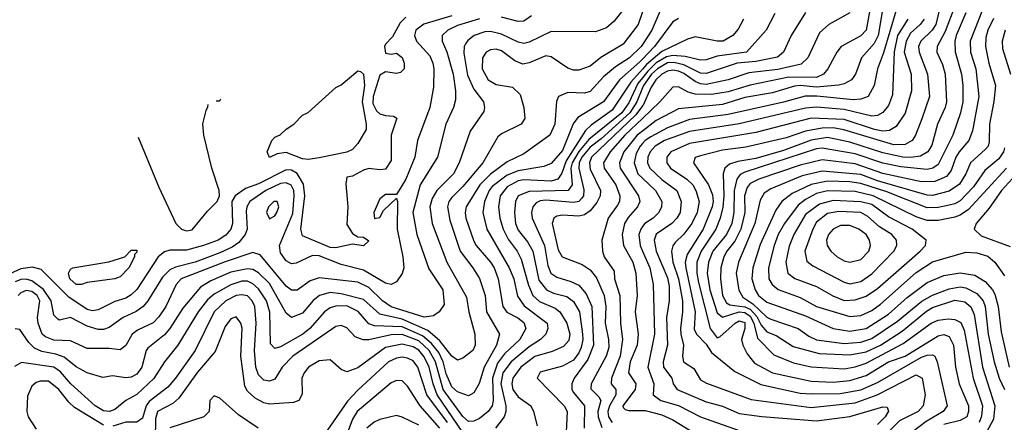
# Model space of a CAD drawing. Header units: inches. Extents: x 1793389 to 1900389, y 320802 to 470796.
# Tile 389 of 656: x 1827746 to 1831309, y 445071 to 446528. Entities that reach past the tile are written whole.
import ezdxf

# ---------------------------------------------------------------- set-up
doc = ezdxf.new("R2010")
doc.units = ezdxf.units.IN
doc.header["$MEASUREMENT"] = 0
doc.layers.add('B8424', color=7, linetype='Continuous')
doc.layers.add('B8434', color=7, linetype='Continuous')

msp = doc.modelspace()

# ---------------------------------------------------------------- linework, layer by layer
at = {"layer": 'B8424', "color": 2}
for points, elevation in [([(1830000, 446555.6), (1829984.4, 446510), (1829930, 446439.6), (1829849, 446391), (1829810, 446359.5), (1829770, 446344.5), (1829750, 446345.1), (1829730, 446352.3), (1829670, 446392.7), (1829650, 446397), (1829590, 446371.6), (1829567.2, 446367.2), (1829538.3, 446378.3), (1829490, 446415.1), (1829470, 446420.5), (1829450, 446418.4), (1829434.8, 446410), (1829420.5, 446390), (1829419.3, 446350), (1829442, 446310), (1829470, 446292.7), (1829530, 446284), (1829556.7, 446256.7), (1829570.7, 446210), (1829574, 446170), (1829561, 446150), (1829490, 446115.1), (1829476.7, 446103.3), (1829421.6, 446010), (1829350, 445923.6), (1829310, 445884.5), (1829299.5, 445870), (1829293.7, 445850), (1829302.5, 445802.5), (1829340.3, 445690), (1829386.4, 445630), (1829410, 445590.8), (1829430.3, 445530), (1829435.3, 445470), (1829482, 445390), (1829471.8, 445350), (1829427.2, 445270), (1829408.6, 445211.4), (1829390, 445177.2), (1829370, 445166.6), (1829330, 445181.3), (1829310, 445198.7), (1829290, 445246.6), (1829279.1, 445290), (1829262.8, 445322.8), (1829236.2, 445356.2), (1829204, 445384), (1829130, 445416.5), (1829030, 445420.4), (1829010, 445426.6), (1828971.5, 445471.5), (1828930, 445491.8), (1828890, 445491.1), (1828870, 445484.7), (1828849.2, 445470.8), (1828795.8, 445410), (1828770.4, 445390), (1828690, 445343.6), (1828670, 445338), (1828654.2, 445354.2), (1828651.1, 445468.9), (1828639.8, 445510), (1828610, 445554.3), (1828590, 445572.4), (1828570, 445581.5), (1828550, 445582), (1828510, 445568.6), (1828450, 445534), (1828426.2, 445513.8), (1828391.8, 445470), (1828318.4, 445350), (1828270.3, 445289.7), (1828231.2, 445228.8), (1828170, 445171.3), (1828130, 445149.4), (1828090, 445117.6), (1828071, 445110), (1828050, 445112.8), (1828019.6, 445130), (1827931.5, 445210), (1827893.3, 445253.3), (1827870, 445269.7), (1827752.8, 445287.2), (1827727.2, 445272.8)], 346), ([(1829933, 446567), (1829897.7, 446522.3), (1829870, 446498), (1829830, 446483.7), (1829670, 446485.1), (1829590, 446446), (1829570, 446441.3), (1829550, 446446), (1829490, 446475.4), (1829450, 446485.4), (1829430, 446484), (1829390.2, 446469.8), (1829367.6, 446452.4), (1829359.5, 446440.5), (1829354.4, 446430), (1829353.8, 446406.2), (1829366.5, 446326.5), (1829390, 446276.3), (1829424, 446230), (1829427.7, 446210), (1829425.2, 446194.8), (1829376.1, 446123.9), (1829336.4, 446010), (1829315.8, 445970), (1829255.8, 445910), (1829239, 445881), (1829230.3, 445850), (1829238.7, 445790), (1829291.8, 445650), (1829363.4, 445523.4), (1829371.8, 445470), (1829393, 445390), (1829394, 445350), (1829386, 445330), (1829350, 445302.7), (1829330, 445296), (1829310, 445309.5), (1829266.1, 445366.1), (1829222.7, 445402.7), (1829130, 445443.7), (1829050, 445462), (1828990, 445515.1), (1828910, 445536.1), (1828870, 445540.4), (1828830.7, 445530), (1828808.1, 445511.9), (1828770, 445465.1), (1828729.6, 445449.6), (1828710, 445465.2), (1828650, 445572.8), (1828610, 445611.1), (1828590, 445623.5), (1828570, 445626.4), (1828510, 445614.5), (1828437.6, 445582.4), (1828400.2, 445559.8), (1828336.7, 445483.3), (1828290, 445409.6), (1828270, 445387.8), (1828210, 445339.3), (1828203.8, 445330), (1828188.4, 445270), (1828170, 445245.1), (1828150, 445234), (1828130, 445231.6), (1828081.6, 445238.4), (1828047.1, 445232.9), (1827989.7, 445249.7), (1827951, 445271), (1827906.8, 445306.8), (1827877.4, 445317.4), (1827826.8, 445326.8), (1827799.5, 445339.5), (1827779.5, 445359.5), (1827746.8, 445406.8), (1827730, 445409.5)], 342), ([(1829310, 446542), (1829208.4, 446511.6), (1829179.5, 446490), (1829174.4, 446470), (1829181.6, 446450), (1829230, 446397.3), (1829241.3, 446370), (1829244.9, 446350), (1829243.4, 446283.4), (1829230.4, 446210), (1829186, 446090), (1829176.4, 446030), (1829143.1, 445950), (1829110, 445895.3), (1829070, 445895.1), (1829050, 445879), (1829027.7, 445830), (1829030, 445808), (1829050, 445812), (1829062.5, 445837.5), (1829110, 445882), (1829113.4, 445870), (1829112.4, 445770), (1829132.7, 445670), (1829136.3, 445630), (1829130.5, 445609.5), (1829110, 445579), (1829090.5, 445569.5), (1829070, 445574.5), (1828990, 445621), (1828910, 445641.3), (1828830, 445673.1), (1828806.1, 445673.9), (1828746.8, 445646.8), (1828730, 445644.5), (1828710, 445655.1), (1828690, 445684), (1828686, 445710), (1828734, 445826), (1828739.8, 445890), (1828737.6, 445910), (1828728.6, 445928.6), (1828710, 445937.7), (1828690, 445934.8), (1828637, 445910), (1828578.7, 445870), (1828567.6, 445850), (1828565.8, 445834.2), (1828568.9, 445770), (1828562.6, 445750), (1828538.9, 445721.1), (1828515.4, 445704.6), (1828470, 445683.8), (1828380.7, 445650), (1828310, 445632.3), (1828290, 445622.6), (1828263.5, 445596.5), (1828210.2, 445509.8), (1828193, 445490), (1828167.9, 445472.1), (1828120.7, 445450), (1828070, 445414), (1828050, 445406.6), (1828030, 445406.6), (1827990, 445419.1), (1827930, 445449.5), (1827890, 445440.9), (1827883.6, 445443.6), (1827870, 445458), (1827860.4, 445510), (1827831.8, 445551.8), (1827790, 445582.5), (1827770, 445588.9), (1827750, 445587.8), (1827730, 445579.3)], 334), ([(1829598.6, 446541.4), (1829570, 446522), (1829550, 446520.7), (1829490, 446536.4)], 338), ([(1829143, 446537), (1829123.6, 446516.4), (1829094.9, 446465.1), (1829070, 446439), (1829066, 446430), (1829070, 446406), (1829090, 446402.8), (1829110, 446406), (1829130, 446390.8), (1829137.3, 446370), (1829137.3, 446350), (1829124, 446336), (1829110, 446332.7), (1829070, 446338.7), (1829050, 446327.3), (1829024.8, 446250), (1829024.2, 446224.2), (1829037.6, 446197.6), (1829050, 446186.7), (1829070, 446180.4), (1829099.1, 446179.1), (1829110.7, 446170.7), (1829090.8, 446110), (1829090, 446018), (1829070, 445987), (1829050, 445984.2), (1829010, 445989.6), (1828990, 445983.7), (1828950, 445961.2), (1828930, 445958), (1828926, 445934), (1828933.7, 445850), (1828930, 445786), (1828950, 445754), (1828970, 445742), (1828990, 445741), (1829010, 445728), (1828990, 445709), (1828950, 445715.3), (1828890, 445701.7), (1828870, 445703.5), (1828770, 445746), (1828763, 445770), (1828777.4, 445890), (1828772.9, 445932.9), (1828750.6, 445970.6), (1828730, 445982.7), (1828710, 445984.2), (1828610, 445934.2), (1828563.5, 445916.5), (1828526, 445890), (1828513.7, 445870), (1828516, 445790), (1828510.3, 445770), (1828492, 445748), (1828464, 445730), (1828411, 445710), (1828350, 445694), (1828290, 445694), (1828270, 445687.6), (1828247, 445670), (1828170, 445551.8), (1828150, 445531.6), (1828130, 445519.7), (1828090, 445508), (1828030, 445477.6), (1828010, 445473.6), (1827990, 445478.7), (1827923.7, 445523.7), (1827823.3, 445623.3), (1827792.3, 445632.3), (1827750, 445625.8), (1827710, 445607.8)], 330), ([(1829410, 446530.9), (1829330, 446507.1), (1829295.5, 446490), (1829274.9, 446470), (1829274.4, 446450), (1829291.3, 446411.3), (1829314.6, 446330), (1829323.1, 446270), (1829322.8, 446237.2), (1829315.5, 446210), (1829288.2, 446150), (1829257.6, 446030), (1829194.9, 445930), (1829168.9, 445830), (1829183.7, 445750), (1829226.5, 445626.5), (1829277.1, 445550), (1829282.8, 445497.2), (1829264.7, 445470), (1829244, 445456), (1829210, 445451.8), (1829090, 445488.8), (1829058.7, 445510), (1829010, 445558.3), (1828970, 445577.7), (1828830, 445593.6), (1828797.7, 445582.3), (1828750, 445549.5), (1828730, 445549.5), (1828710, 445562.9), (1828616.2, 445676.2), (1828590, 445684.7), (1828490, 445651.9), (1828330.3, 445589.7), (1828312.7, 445570), (1828275.3, 445490), (1828250, 445452), (1828229, 445431), (1828174.3, 445405.7), (1828153.4, 445390), (1828130, 445349), (1828110, 445333.2), (1828070, 445338.4), (1827990, 445338), (1827930, 445365.6), (1827870, 445368.5), (1827840, 445380), (1827828, 445390), (1827812.4, 445430), (1827811.1, 445450), (1827819.3, 445510), (1827809.6, 445530), (1827790, 445543.5), (1827770, 445548.2), (1827750, 445539.7), (1827740.3, 445530)], 338), ([(1830000, 446438.3), (1829994.6, 446430), (1829953.4, 446390), (1829902.5, 446357.5), (1829858.6, 446321.4), (1829810, 446267.3), (1829790, 446261.6), (1829730, 446263.6), (1829696, 446250), (1829688.3, 446231.7), (1829683, 446150), (1829664.9, 446110), (1829570, 446042), (1829510, 446013.3), (1829450, 445968.5), (1829411.5, 445930), (1829362, 445850), (1829358, 445830), (1829361.1, 445810), (1829390, 445726.8), (1829398.4, 445710), (1829450.3, 445650), (1829463.1, 445630), (1829478, 445590), (1829494, 445490), (1829509.2, 445469.2), (1829549, 445449), (1829570, 445432.4), (1829577.6, 445410), (1829556.5, 445370), (1829501.1, 445318.9), (1829475, 445285), (1829456.6, 445230), (1829459.6, 445150), (1829456, 445130), (1829441.6, 445110), (1829410, 445085.1), (1829390, 445074.5), (1829370, 445074), (1829350, 445091.3), (1829278.7, 445190), (1829250.6, 445290), (1829228.2, 445330), (1829190, 445366), (1829130, 445388.2), (1829090, 445387.1), (1829010, 445369.7), (1828989.6, 445369.6), (1828960.4, 445380.4), (1828930, 445412.7), (1828910, 445420.9), (1828890, 445417), (1828734, 445310), (1828695.8, 445270), (1828670, 445226.6), (1828650, 445219.5), (1828630, 445222.9), (1828610, 445242.7), (1828601.1, 445270), (1828595.6, 445330), (1828602.3, 445430), (1828597.3, 445490), (1828587.8, 445510), (1828570, 445527.8), (1828550, 445532.6), (1828530, 445529.7), (1828492.7, 445510), (1828450.3, 445470), (1828381.3, 445330), (1828310.4, 445230), (1828282, 445198), (1828214.2, 445145.8), (1828204.4, 445130), (1828190, 445085.2), (1828170, 445071.8), (1828130, 445071.1), (1828083, 445057)], 350), ([(1830000, 446385.3), (1829990, 446375.1), (1829916.5, 446310), (1829858.7, 446230), (1829766.5, 446173.5), (1829749.1, 446150.9), (1829710, 446054.5), (1829670, 446007), (1829643.1, 445996.9), (1829550, 445980.7), (1829510, 445964.8), (1829456.5, 445923.5), (1829445.5, 445910), (1829427.6, 445870), (1829422.6, 445830), (1829437, 445770), (1829516.9, 445630), (1829534, 445590), (1829547.1, 445527.1), (1829571.9, 445491.9), (1829654.9, 445430), (1829657.1, 445410), (1829650.2, 445389.8), (1829630.5, 445370), (1829590, 445344.4), (1829524.6, 445290), (1829494.2, 445250), (1829487.7, 445210), (1829505.5, 445130), (1829505.7, 445110), (1829499.5, 445090), (1829468.2, 445050)], 354), ([(1830000, 446348.7), (1829958.1, 446301.9), (1829890, 446200.5), (1829813.9, 446146.1), (1829793.7, 446126.3), (1829723.7, 446016.3), (1829707.8, 445972.2), (1829694, 445950), (1829670, 445943.1), (1829570, 445947.8), (1829550, 445944.5), (1829510, 445923.1), (1829485.2, 445890), (1829478.3, 445850), (1829483.6, 445810), (1829496.1, 445770), (1829513.7, 445733.7), (1829546.7, 445690), (1829561.1, 445661.1), (1829587.5, 445567.5), (1829602.6, 445530), (1829627.6, 445507.6), (1829683.5, 445483.5), (1829701.3, 445470), (1829725.7, 445430), (1829737, 445390), (1829733, 445367), (1829714.4, 445345.6), (1829672.6, 445327.4), (1829610, 445308.4), (1829559.5, 445270), (1829530.3, 445230), (1829526.9, 445210), (1829530.3, 445190), (1829550, 445162.4), (1829595.5, 445130), (1829605.5, 445110), (1829618.5, 445058.5)], 358), ([(1830000, 446317.3), (1829983.5, 446296.5), (1829950, 446227.1), (1829924.7, 446190), (1829806, 446094), (1829769, 446051), (1829745.9, 446010), (1829740.5, 445990), (1829745.2, 445930), (1829730.4, 445910), (1829590, 445906.4), (1829550.6, 445890), (1829540.4, 445870), (1829536.5, 445830), (1829540.3, 445790), (1829550, 445765.5), (1829583.8, 445723.8), (1829603.2, 445690), (1829625.2, 445585.2), (1829653, 445550), (1829677.8, 445537.8), (1829726.5, 445526.5), (1829750, 445508), (1829771.5, 445470), (1829782.6, 445390), (1829784.2, 445370), (1829778.5, 445341.5), (1829770, 445321.6), (1829750, 445295.8), (1829710, 445274), (1829630, 445251.8), (1829618.8, 445230), (1829716.3, 445130), (1829727.7, 445110), (1829723.1, 445010)], 362), ([(1830000, 446281.4), (1829979.5, 446230), (1829954.1, 446190), (1829850, 446096), (1829810, 446066.5), (1829780.1, 446030), (1829771, 446010), (1829769.4, 445990), (1829787.8, 445912.2), (1829787, 445890), (1829779.7, 445880.3), (1829770, 445869.7), (1829750, 445866.4), (1829650, 445874.4), (1829630, 445871.9), (1829615.2, 445864.8), (1829603.1, 445850), (1829598, 445830), (1829600.3, 445810), (1829645.2, 445710), (1829657.6, 445637.6), (1829668.7, 445610), (1829690, 445595.8), (1829740.5, 445580.5), (1829770, 445566.4), (1829795.8, 445535.8), (1829816.5, 445490), (1829822.7, 445350), (1829802.3, 445297.7), (1829752.4, 445230), (1829744.4, 445210), (1829744.2, 445190), (1829750, 445179.1), (1829790.3, 445130), (1829788.7, 445050)], 366), ([(1828174.6, 446102.6), (1828250, 445922), (1828311, 445790), (1828332, 445770), (1828350, 445764), (1828370, 445766.8), (1828425.3, 445834.7), (1828460.7, 445870), (1828469.6, 445890), (1828467.6, 445910), (1828441.3, 445990), (1828412.7, 446110), (1828409.3, 446150.7), (1828420.4, 446199.6), (1828427.3, 446212.7), (1828427.7, 446221.2)], 330), ([(1828456.8, 446234), (1828470, 446234), (1828473.9, 446241.5)], 330), ([(1830000, 446215.3), (1829976.4, 446183.6), (1829815.2, 446030), (1829808.1, 446010), (1829810, 445986.8), (1829848.5, 445910), (1829846.7, 445890), (1829834.4, 445865.6), (1829810, 445835.6), (1829790, 445821.3), (1829770, 445816.9), (1829710, 445820.5), (1829690, 445817), (1829678.8, 445810), (1829673, 445790), (1829695.1, 445695.1), (1829709.1, 445669.1), (1829781.3, 445641.3), (1829810, 445623), (1829833.9, 445593.9), (1829861.7, 445530), (1829867.6, 445490), (1829865.2, 445430), (1829877.4, 445370), (1829878.5, 445341.5), (1829868.7, 445310), (1829813.7, 445210), (1829812.4, 445192.4), (1829842.5, 445162.5), (1829848.8, 445150), (1829838.8, 445110), (1829839.3, 445090), (1829852.5, 445052.5)], 370), ([(1830000, 446170.2), (1829936.5, 446110), (1829882.7, 446050), (1829858.9, 446010), (1829861.1, 445990), (1829903.1, 445930), (1829918, 445890), (1829917, 445870), (1829910, 445856), (1829875.3, 445810), (1829852.7, 445730), (1829854.9, 445690), (1829861.6, 445670), (1829897.1, 445617.1), (1829899.1, 445590), (1829918, 445530), (1829920.9, 445430), (1829927.9, 445370), (1829919.2, 445310), (1829887.4, 445230), (1829886.4, 445210), (1829903.1, 445190), (1829903.6, 445170), (1829881.1, 445130), (1829875, 445110), (1829876.9, 445090), (1829890, 445070.3)], 374), ([(1830000, 446124.7), (1829980.8, 446110), (1829932.6, 446050), (1829916.9, 446010), (1829918.9, 445990), (1829986, 445890), (1829990.4, 445870), (1829982.4, 445850), (1829948.3, 445811.7), (1829935.3, 445790), (1829926, 445750), (1829931.8, 445710), (1829964.9, 445650), (1829975.6, 445610), (1829981.1, 445530), (1829973.7, 445470), (1829984.2, 445390), (1829981.1, 445350), (1829955.6, 445290), (1829948.9, 445250), (1829976.4, 445210), (1829973.7, 445190), (1829928.7, 445130), (1829930, 445124.7), (1829936.8, 445116.8), (1829950, 445113), (1830000, 445113.8)], 378), ([(1830000, 446079.7), (1829991.5, 446070), (1829977, 446043), (1829970.2, 446010), (1829983.6, 445970), (1830000, 445954.5)], 382), ([(1830000, 445778.7), (1829993.7, 445770), (1829987.2, 445750), (1829991.6, 445710), (1830000, 445690.6)], 382), ([(1829350, 445033.7), (1829257.3, 445170), (1829242.3, 445210), (1829228.1, 445270), (1829210, 445308.2), (1829190, 445331.7), (1829170, 445343.8), (1829130, 445353.5), (1829070, 445341), (1828970, 445267.3), (1828930, 445253.2), (1828910, 445262), (1828870, 445297.2), (1828830, 445292.7), (1828791.3, 445270), (1828776, 445250), (1828767.7, 445230), (1828767.9, 445172.1), (1828756, 445150), (1828737.1, 445142.9), (1828650, 445136.2), (1828630, 445140.7), (1828598.3, 445158.3), (1828570, 445183.7), (1828561, 445201), (1828546.3, 445310), (1828551, 445411), (1828546, 445430), (1828530, 445452.7), (1828510, 445445.2), (1828490, 445417.2), (1828453, 445327), (1828390, 445251.6), (1828322.2, 445157.8), (1828300.7, 445139.3), (1828244.6, 445110), (1828237.2, 445082.8), (1828236, 445010)], 354), ([(1829294.8, 445070), (1829219.8, 445170), (1829186.6, 445270), (1829170, 445293), (1829150, 445303), (1829130, 445306.3), (1829110, 445303), (1829080.5, 445290), (1828970, 445187.6), (1828932.4, 445147.6), (1828850, 445029)], 358), ([(1828050, 445061), (1827944.7, 445124.7), (1827923.6, 445143.6), (1827887.6, 445190), (1827850, 445219.7), (1827820.3, 445219.7), (1827805.7, 445214.3), (1827790, 445201.2), (1827774.9, 445165.1), (1827772.4, 445110), (1827777.1, 445090), (1827805.7, 445045.7)], 350), ([(1829266, 445050), (1829195.8, 445130), (1829150, 445201.2), (1829130, 445220.9), (1829110, 445222), (1829090, 445214), (1828967.4, 445110), (1828950, 445082.7), (1828931.7, 445030)], 362), ([(1828609, 445050), (1828537.6, 445097.6), (1828470, 445158), (1828450, 445166), (1828434, 445150), (1828432, 445110), (1828412, 445090), (1828288.9, 445051.1)], 358), ([(1829190, 445060.5), (1829130.7, 445089.3), (1829110, 445095.1), (1829050, 445080.7), (1829028.9, 445071.1), (1829002.4, 445050)], 366)]:
    msp.add_lwpolyline(points, dxfattribs=dict(at, elevation=elevation))
for points, elevation in [([(1828790, 446022), (1828770, 446023.7), (1828710, 446047), (1828677.3, 446042.7), (1828650, 446029), (1828642, 446050), (1828658, 446090), (1828670, 446102), (1828688.9, 446111.1), (1828710, 446132), (1828738, 446150), (1828770, 446182), (1828790, 446192), (1828890, 446282), (1828910, 446292), (1828970, 446342), (1828979.6, 446339.6), (1828990.4, 446330.4), (1828993.4, 446290), (1828984.9, 446230), (1829000.4, 446150), (1829000.4, 446130), (1828970, 446079.5), (1828950, 446057.6), (1828930, 446048.2), (1828830, 446027.8)], 326), ([(1828678, 445870), (1828666, 445870), (1828646.8, 445850), (1828638.8, 445830), (1828650, 445806.8), (1828670, 445818), (1828677.2, 445830), (1828684, 445850)], 338), ([(1827970, 445569.5), (1827950, 445569.6), (1827927.6, 445590), (1827922.7, 445610), (1827930, 445624.7), (1827938, 445630), (1828069, 445651), (1828126, 445670), (1828150, 445694), (1828170, 445694), (1828170, 445686), (1828162, 445678), (1828162, 445670), (1828141, 445630), (1828110, 445597.2), (1828090.4, 445589.6), (1827990, 445577.2)], 326)]:
    msp.add_lwpolyline(points, close=True, dxfattribs=dict(at, elevation=elevation))
at = {"layer": 'B8434', "color": 2}
for points, elevation in [([(1830827.6, 446590), (1830810, 446489.5), (1830790, 446469.6), (1830719.1, 446430), (1830703, 446410), (1830670.5, 446350), (1830654.4, 446330), (1830630, 446318), (1830530, 446319.8), (1830389.3, 446290.7), (1830310, 446266.6), (1830250, 446257.4), (1830190, 446258), (1830165.2, 446265.2), (1830130, 446284.5), (1830110, 446283.7), (1830063.1, 446230), (1830000, 446170.2)], 374), ([(1830070, 446574.5), (1830034, 446490), (1830000, 446438.3)], 350), ([(1830870.2, 446570), (1830853.2, 446470), (1830838.2, 446441.8), (1830792.7, 446390), (1830770.4, 446330), (1830756.3, 446310), (1830730, 446295.6), (1830708.9, 446291.1), (1830630, 446283.2), (1830571.1, 446288.9), (1830550, 446286.6), (1830470, 446262.7), (1830370, 446245.6), (1830290, 446220.8), (1830130, 446205.4), (1830050, 446163.1), (1830000, 446124.7)], 378), ([(1830917.8, 446562.2), (1830872.7, 446407.3), (1830850.3, 446350), (1830838.4, 446290), (1830816.3, 446250), (1830790, 446239.7), (1830762.3, 446237.7), (1830630.7, 446250.7), (1830589.2, 446250.8), (1830510, 446228.8), (1830310, 446184.8), (1830170, 446166.4), (1830090, 446136.4), (1830030, 446104.2), (1830009.5, 446090.5), (1830000, 446079.7)], 382), ([(1830590, 446553.2), (1830538, 446470), (1830510.5, 446410), (1830488.5, 446391.5), (1830410, 446376.1), (1830342.8, 446370), (1830230, 446333.1), (1830210, 446333.8), (1830150, 446363.7), (1830113.2, 446373.2), (1830090, 446371.6), (1830054, 446350), (1830032.9, 446330), (1830003.5, 446290), (1830000, 446281.4)], 366), ([(1830750, 446552.7), (1830674.8, 446510), (1830640.3, 446479.7), (1830598, 446390), (1830573.9, 446366.1), (1830490, 446347.2), (1830385.1, 446334.9), (1830310.2, 446309.8), (1830230, 446293.6), (1830210, 446295.5), (1830190, 446304.2), (1830150, 446332.4), (1830130, 446341.2), (1830110, 446345.3), (1830090, 446340.9), (1830070.4, 446330), (1830048.4, 446310), (1830030, 446280.7), (1830002, 446218), (1830000, 446215.3)], 370), ([(1830479.1, 446550), (1830448, 446490), (1830376.3, 446410), (1830270, 446395.6), (1830230, 446382.6), (1830210, 446381.3), (1830154.2, 446394.2), (1830110, 446397.6), (1830087, 446393), (1830050, 446371.2), (1830018.8, 446341.2), (1830000, 446317.3)], 362), ([(1831076.5, 446570), (1831062, 446510), (1831048.8, 446490), (1831007, 446450), (1830998.9, 446430), (1831001.1, 446410), (1831031.8, 446330), (1831038, 446250), (1831011.4, 446168.6), (1830988.4, 446110), (1830975.5, 446090), (1830950, 446076.3), (1830910, 446074.5), (1830729.1, 446129.1), (1830690, 446136.5), (1830650, 446135.3), (1830590, 446123.8), (1830519.5, 446100.5), (1830374.1, 446065.9), (1830290, 446055.6), (1830210, 446035.1), (1830190.6, 446029.4), (1830184.9, 446010), (1830238.9, 445930), (1830253.7, 445893.7), (1830255.2, 445870), (1830252.2, 445850), (1830219.1, 445770), (1830161.8, 445678.2), (1830154.7, 445650), (1830156.2, 445630), (1830190.2, 445470), (1830187.4, 445407.4), (1830194.9, 445390), (1830230, 445353.4), (1830250, 445323.7), (1830334.1, 445254.1), (1830427.8, 445207.8), (1830570, 445176.5), (1830610, 445173.4), (1830714.8, 445174.8), (1830790, 445188.2), (1830850, 445214.7), (1831010, 445306.5), (1831030, 445314.3), (1831050, 445315.5), (1831057.3, 445310), (1831066, 445290), (1831102, 445130), (1831087.7, 445110), (1831026.6, 445073.4), (1830950, 445015.8)], 394), ([(1831130, 446576), (1831095.5, 446484.5), (1831066.4, 446430), (1831064.9, 446410), (1831085.1, 446365.1), (1831094.9, 446330), (1831100.3, 446230), (1831095.3, 446210), (1831067.2, 446150), (1831046.5, 446073.5), (1831032.7, 446050), (1831005.7, 446034.3), (1830971.1, 446028.9), (1830942, 446030), (1830870, 446046), (1830750, 446084.8), (1830670, 446101.2), (1830610, 446091.6), (1830510, 446054.6), (1830410, 446025.8), (1830345.2, 446014.8), (1830315.2, 446004.8), (1830298, 445990), (1830292, 445970), (1830294.7, 445890), (1830291, 445849), (1830281.5, 445810), (1830265.2, 445770), (1830212.3, 445690), (1830197.2, 445650), (1830197.1, 445610), (1830203.2, 445576.8), (1830244.4, 445410), (1830270, 445376), (1830280.4, 445379.6), (1830335.1, 445430), (1830350, 445437.4), (1830370, 445431.8), (1830370.2, 445410), (1830358.7, 445370), (1830363.1, 445350), (1830378.6, 445318.6), (1830405.2, 445285.2), (1830471, 445250), (1830610, 445219.6), (1830690, 445215.8), (1830750, 445221.8), (1830810, 445239.6), (1830890, 445289), (1830950, 445310.2), (1831070, 445383.1), (1831090, 445388.5), (1831110, 445381.6), (1831125.7, 445350), (1831133.1, 445270), (1831145.7, 445210), (1831179.6, 445130), (1831180.3, 445110), (1831173.4, 445090), (1831150, 445077.3), (1831090, 445062.5)], 398), ([(1831170, 446552), (1831135.6, 446470), (1831130.3, 446450), (1831131.5, 446411.5), (1831154.3, 446330), (1831159.6, 446290), (1831158.9, 446230), (1831150.3, 446190), (1831123.1, 446110), (1831070, 446004.2), (1831050.2, 445989.8), (1831030, 445985.1), (1830935.3, 445995.3), (1830870, 446007.9), (1830770, 446042.5), (1830650, 446062.8), (1830630, 446059.8), (1830370, 445976.1), (1830352.9, 445967.1), (1830341.3, 445950), (1830332, 445910), (1830330.2, 445830), (1830322.8, 445790), (1830304, 445750), (1830254.9, 445690), (1830238.6, 445650), (1830234.4, 445610), (1830243.2, 445550), (1830270, 445467), (1830290, 445451.4), (1830350, 445470.1), (1830370, 445468.2), (1830390, 445454.3), (1830402.5, 445430), (1830415.6, 445375.6), (1830474.9, 445314.9), (1830546.1, 445286.1), (1830610, 445271.6), (1830730, 445264.4), (1830770, 445271.4), (1830810, 445284.7), (1830943.8, 445356.2), (1831045.1, 445430), (1831070, 445440.9), (1831105.7, 445445.7), (1831130, 445443.1), (1831151.4, 445431.4), (1831164.2, 445404.2), (1831196.1, 445230), (1831230.2, 445130), (1831227.1, 445092.9), (1831218.5, 445070)], 402), ([(1831230, 446563.7), (1831185.7, 446450), (1831187.4, 446410), (1831206, 446350), (1831217.4, 446250), (1831194.3, 446125.7), (1831181.3, 446090), (1831146, 446050), (1831134.3, 446030), (1831117.5, 445982.5), (1831100, 445960), (1831058, 445942), (1831010, 445940.9), (1830870, 445970.7), (1830770, 446006.3), (1830650, 446020.9), (1830570, 446001.4), (1830420.7, 445950), (1830390, 445934.7), (1830379.2, 445920.8), (1830369.3, 445890.7), (1830370.2, 445830), (1830356.2, 445770), (1830333.6, 445726.4), (1830304.9, 445690), (1830294.6, 445670), (1830283.6, 445630), (1830282.7, 445590), (1830289.1, 445530), (1830303.4, 445503.4), (1830315.8, 445495.8), (1830370, 445488.6), (1830390, 445479.6), (1830414.2, 445454.2), (1830430, 445422.6), (1830450, 445398.5), (1830484.3, 445384.3), (1830544.8, 445344.8), (1830639.9, 445319.9), (1830750, 445314.4), (1830810, 445325.2), (1830861.3, 445350), (1830939.7, 445400.3), (1831027.2, 445472.8), (1831050, 445486.7), (1831130, 445512.6), (1831166.5, 445506.5), (1831188.1, 445488.1), (1831200.7, 445460.7), (1831230.2, 445270), (1831275.5, 445130), (1831270, 445082), (1831244.4, 445035.6)], 406), ([(1830130, 446531.6), (1830110, 446519.5), (1830043.6, 446430), (1830000, 446385.3)], 354), ([(1830365.5, 446530), (1830346.6, 446493.4), (1830326.8, 446470), (1830291.3, 446450), (1830270, 446449.7), (1830190, 446465.1), (1830162.5, 446457.5), (1830070, 446412.7), (1830014.8, 446365.2), (1830000, 446348.7)], 358), ([(1830960.3, 446530), (1830923.2, 446470), (1830911.1, 446411.1), (1830904.4, 446255.6), (1830890, 446217.2), (1830870, 446192), (1830850, 446180.5), (1830830, 446178.9), (1830730, 446202.3), (1830630, 446210.8), (1830590, 446207.9), (1830350, 446150.8), (1830170, 446123.1), (1830079.3, 446090), (1830045.7, 446070), (1830027.7, 446050), (1830019, 446030), (1830018.3, 446010), (1830026.3, 445990), (1830069.4, 445949.4), (1830124.4, 445910), (1830140.3, 445870), (1830135.8, 445830), (1830124.4, 445810), (1830106, 445790), (1830050, 445751.5), (1830041.7, 445730), (1830049.1, 445690), (1830090, 445594), (1830096.3, 445563.7), (1830096, 445510), (1830086.7, 445450), (1830090.3, 445350), (1830074.3, 445290), (1830076.5, 445270), (1830106, 445230), (1830110.4, 445210), (1830124.9, 445190), (1830230, 445144.6), (1830290, 445128.9), (1830350, 445102.6), (1830431.5, 445091.5), (1830630, 445075.8), (1830750, 445091.4), (1830870, 445127.3), (1830885.4, 445125.4), (1830890.5, 445110.5), (1830877.6, 445090), (1830850, 445062.4)], 386), ([(1831018.9, 446530), (1831004.9, 446510), (1830970, 446478.3), (1830953.6, 446450), (1830947.3, 446410), (1830971.8, 446330), (1830974, 446270), (1830950.3, 446189.7), (1830918.5, 446141.5), (1830893.8, 446126.2), (1830870, 446124.2), (1830839.3, 446130), (1830730, 446166.2), (1830610, 446170.8), (1830410, 446119.3), (1830170, 446079.3), (1830103, 446050), (1830088, 446030), (1830088.2, 446010), (1830101.6, 445990), (1830160.4, 445950), (1830182, 445930), (1830193.4, 445910), (1830205.3, 445870), (1830197.7, 445830), (1830178.9, 445790), (1830150, 445751.6), (1830118.6, 445721.4), (1830110.3, 445709.7), (1830105.3, 445690), (1830110.2, 445650), (1830130.1, 445590.1), (1830144.7, 445510), (1830144.9, 445470), (1830137.7, 445410), (1830138.3, 445390), (1830148.8, 445350), (1830144.9, 445310), (1830148.2, 445290), (1830185.7, 445265.7), (1830210, 445224.9), (1830232.1, 445212.1), (1830393.8, 445153.8), (1830610, 445124.9), (1830770, 445140.7), (1830849.8, 445170.2), (1830990, 445242.4), (1831012.4, 445230), (1831023.1, 445170), (1831015.8, 445130), (1830998, 445110), (1830930, 445076.3), (1830876.7, 445023.3)], 390), ([(1831270, 446532), (1831250, 446489.2), (1831242.9, 446462.9), (1831240.9, 446430), (1831253.1, 446370), (1831278, 446290), (1831271.9, 446231.9), (1831256, 446150), (1831254.3, 446085.7), (1831250.4, 446070), (1831241.2, 446058.8), (1831186.4, 446010), (1831170.3, 445970), (1831147.2, 445932.8), (1831110, 445907.1), (1831050, 445891.1), (1831030, 445892.1), (1830850, 445944.5), (1830790, 445967.3), (1830650, 445979.3), (1830577.5, 445962.5), (1830464.3, 445915.7), (1830440.7, 445899.3), (1830425.2, 445874.8), (1830406.5, 445790), (1830347.2, 445650), (1830338.9, 445610), (1830349, 445549), (1830363.6, 445523.6), (1830399.5, 445499.5), (1830450, 445451.5), (1830464, 445444), (1830562.8, 445410), (1830602.2, 445382.2), (1830629.3, 445369.3), (1830730, 445355.8), (1830790, 445360.2), (1830830, 445373.6), (1830923.2, 445436.8), (1831011.3, 445508.7), (1831050, 445531.4), (1831110, 445553.8), (1831150, 445560.8), (1831170, 445557.7), (1831210, 445537.4), (1831232.7, 445510), (1831240.2, 445490), (1831251.4, 445390), (1831272.7, 445290), (1831290.2, 445230.2), (1831310.4, 445189.6)], 410), ([(1831312, 446490), (1831302, 446450), (1831302.9, 446422.9), (1831332, 446330)], 414), ([(1831310, 446064), (1831306.3, 446050), (1831290, 446024.7), (1831238.6, 445981.4), (1831197.7, 445922.3), (1831150, 445872.6), (1831130, 445861), (1831110, 445856), (1831070, 445847.6), (1831030, 445846.4), (1830884.2, 445904.2), (1830790, 445934.6), (1830750, 445940.7), (1830670, 445942.9), (1830610, 445931.8), (1830541.8, 445898.2), (1830503.8, 445870), (1830482, 445838), (1830425.8, 445714.2), (1830398.9, 445630), (1830396, 445590), (1830407.4, 445550), (1830420.3, 445530), (1830450, 445506), (1830590, 445456.5), (1830690.2, 445410.2), (1830750, 445400.2), (1830810, 445410.2), (1830890, 445461.5), (1830958, 445522), (1831030, 445577), (1831090, 445602), (1831150, 445612), (1831202.6, 445602.6), (1831239.9, 445579.9), (1831266.7, 445550), (1831274.7, 445534.7), (1831286.5, 445490), (1831298, 445398), (1831326.5, 445270)], 414), ([(1831316.9, 445990), (1831179.6, 445840.4), (1831150, 445819.7), (1831130, 445813.3), (1831070, 445801), (1831030, 445800.4), (1830990, 445814.5), (1830834.5, 445890), (1830770, 445905.5), (1830670, 445908), (1830630, 445898.2), (1830590, 445876.8), (1830563.4, 445856.6), (1830514.3, 445790), (1830491.5, 445750), (1830476, 445710), (1830456, 445630), (1830457.6, 445590), (1830469, 445569), (1830491.5, 445551.5), (1830570, 445522.6), (1830630, 445490.4), (1830750, 445453.7), (1830790, 445457), (1830830, 445475.3), (1830861.6, 445498.4), (1830990, 445613.4), (1831050, 445651.7), (1831170, 445686.7), (1831210, 445683.7), (1831250, 445672), (1831275.5, 445650), (1831310, 445600.7)], 418), ([(1830000, 445954.5), (1830047, 445910), (1830070.4, 445870), (1830068.4, 445850), (1830059.3, 445830), (1830039.1, 445810), (1830008.2, 445790), (1830000, 445778.7)], 382), ([(1831352.3, 445967.7), (1831298.9, 445910), (1831254.5, 445845.5), (1831208, 445790), (1831200.7, 445770), (1831226.1, 445746.1), (1831330, 445706.7)], 422), ([(1830000, 445690.6), (1830026.3, 445630), (1830038, 445570), (1830043.6, 445390), (1830019.5, 445270), (1830041.1, 445210), (1830038, 445170), (1830066.8, 445150), (1830130, 445131.8), (1830210, 445090.3), (1830350, 445041.1)], 382), ([(1830000, 445113.8), (1830010, 445114), (1830070, 445097.7), (1830110, 445080.3), (1830190, 445030.3)], 378)]:
    msp.add_lwpolyline(points, dxfattribs=dict(at, elevation=elevation))
for points, elevation in [([(1830690, 445873.5), (1830640.1, 445859.9), (1830590, 445822.4), (1830547.2, 445750), (1830531.3, 445708.7), (1830518.7, 445650), (1830526, 445610), (1830551.5, 445591.5), (1830630, 445562), (1830688.2, 445528.2), (1830730, 445511.8), (1830770, 445514.3), (1830810, 445527.2), (1830850, 445555.3), (1831004.5, 445690), (1831023.7, 445710), (1831026, 445730), (1830976.2, 445770), (1830890, 445814.8), (1830830, 445858.4), (1830790, 445868.9)], 422), ([(1830710, 445833.8), (1830670, 445826.9), (1830630, 445795.1), (1830616, 445770), (1830587, 445690), (1830594.2, 445654.2), (1830616.5, 445636.5), (1830730, 445577.6), (1830750, 445572.2), (1830790, 445580.3), (1830830, 445608.5), (1830909.6, 445690), (1830920.7, 445710), (1830919.5, 445730), (1830902.7, 445750), (1830858.2, 445778.2), (1830815.8, 445815.8), (1830790, 445829.7)], 426), ([(1830716.7, 445783.3), (1830690, 445769.4), (1830673, 445750), (1830666.4, 445730), (1830668, 445710), (1830682, 445690), (1830704, 445670), (1830730, 445654.9), (1830750.5, 445650.5), (1830790, 445659.3), (1830819.5, 445690), (1830825.1, 445710), (1830821.6, 445730), (1830809.4, 445750), (1830782.7, 445770), (1830750, 445783)], 430)]:
    msp.add_lwpolyline(points, close=True, dxfattribs=dict(at, elevation=elevation))

doc.saveas('drawing.dxf')
